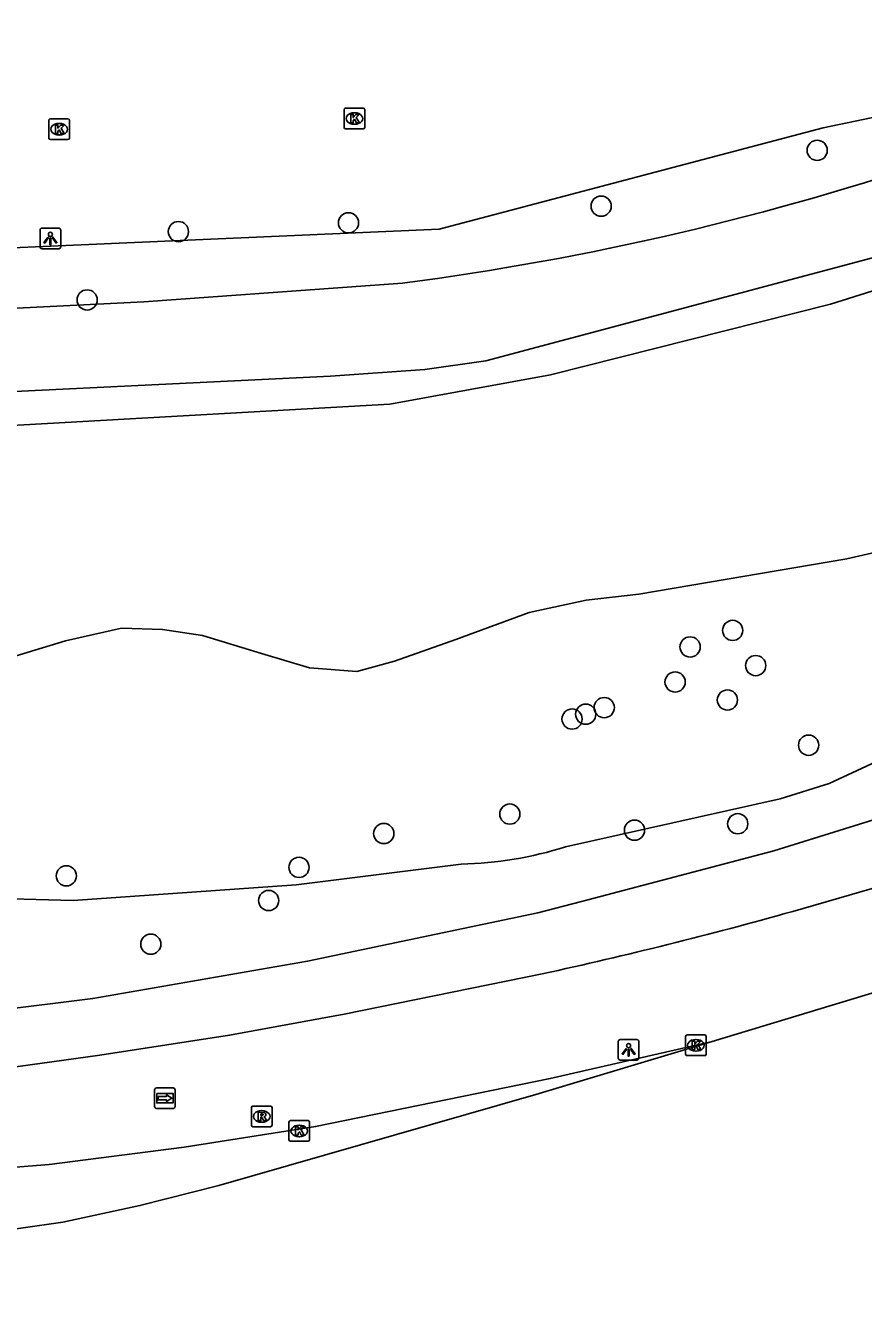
# Model space of a CAD drawing. Extents: x 157793 to 159380, y 380882 to 382313.
# Drawn here: x 158097.1 to 158137.7, y 380899.3 to 380961.3 of the extents above; entities that cross this region are included whole.
import ezdxf

# ---------------------------------------------------------------- set-up
doc = ezdxf.new("R2010")
doc.units = 0
for name, color, linetype in [('IMGEO_Berm_groen', 7, 'Continuous'), ('IMGEO_Boom', 7, 'Continuous'), ('IMGEO_Fietspad_gesloten', 7, 'Continuous'), ('IMGEO_Gemengd_bos', 7, 'Continuous'), ('IMGEO_Groenvoorziening', 7, 'Continuous'), ('IMGEO_Kolk', 7, 'Continuous'), ('IMGEO_Lichtpunt', 7, 'Continuous'), ('IMGEO_Rijbaan_regionaal_gesloten', 7, 'Continuous'), ('IMGEO_Rioolput', 7, 'Continuous'), ('IMGEO_Waterloop', 7, 'Continuous'), ('IMGEO_Wegwijzer', 7, 'Continuous')]:
    doc.layers.add(name, color=color, linetype=linetype)

msp = doc.modelspace()

# ---------------------------------------------------------------- linework, layer by layer
at = {"layer": 'IMGEO_Berm_groen'}
for points in [[(158123.252, 380921.547), (158133.631, 380923.873), (158135.998, 380924.608), (158153.877, 380932.914)], [(158089.929, 380919.207), (158099.44, 380918.952), (158110.221, 380919.719), (158118.211, 380920.714)]]:
    msp.add_lwpolyline(points, dxfattribs=at)
msp.add_arc((158117.838, 380938.644), 17.933, 271.19319, 287.57291, dxfattribs=at)
at = {"layer": 'IMGEO_Boom'}
for centre in [(158135.421, 380955.23), (158124.974, 380952.532), (158112.759, 380951.726), (158104.536, 380951.299), (158100.122, 380947.996), (158131.334, 380932.016), (158129.276, 380931.215), (158132.447, 380930.314), (158128.55, 380929.52), (158125.124, 380928.281), (158131.08, 380928.65), (158123.569, 380927.73), (158124.229, 380927.964), (158135.007, 380926.463), (158120.559, 380923.134), (158131.578, 380922.666), (158114.465, 380922.193), (158126.586, 380922.354), (158099.116, 380920.147), (158110.366, 380920.556), (158108.899, 380918.952), (158103.201, 380916.842)]:
    msp.add_circle(centre, 0.489, dxfattribs=at)
at = {"layer": 'IMGEO_Fietspad_gesloten'}
for points in [[(158075.036, 380911.907), (158085.739, 380912.934), (158091.095, 380913.244), (158095.729, 380913.635), (158100.397, 380914.221), (158110.784, 380916.017), (158121.906, 380918.362), (158124.023, 380918.907), (158133.324, 380921.363), (158139.638, 380923.323), (158152.935, 380927.828), (158161.933, 380931.483)], [(158139.684, 380920.003), (158134.235, 380918.423)], [(158122.131, 380915.409), (158112.546, 380913.459), (158107.011, 380912.441), (158100.74, 380911.468), (158095.037, 380910.687), (158074.281, 380909.04), (158050.54, 380906.97)]]:
    msp.add_lwpolyline(points, dxfattribs=at)
msp.add_arc((158076.934, 381122.727), 212.188, 282.29844, 285.6671, dxfattribs=at)
at = {"layer": 'IMGEO_Gemengd_bos'}
for points in [[(158077.724, 380949.689), (158117.15, 380951.417), (158135.704, 380956.312), (158141.985, 380957.622), (158161.083, 380966.67), (158182.451, 380978.491), (158196.616, 380987.508)], [(158115.376, 380948.812), (158102.866, 380947.897), (158078.891, 380946.713), (158067.223, 380944.211), (158062.114, 380943.437)]]:
    msp.add_lwpolyline(points, dxfattribs=at)
msp.add_arc((158098.192, 381081.652), 133.947, 277.37057, 288.96866, dxfattribs=at)
at = {"layer": 'IMGEO_Groenvoorziening'}
msp.add_lwpolyline([(158142.751, 380951.274), (158119.398, 380945.055), (158116.448, 380944.635), (158111.887, 380944.307), (158087.965, 380943.153), (158077.4, 380941.407), (158073.771, 380940.978)], dxfattribs=at)
at = {"layer": 'IMGEO_Kolk'}
for p, q in [((158112.545, 380956.342), (158112.545, 380957.194)), ((158112.62, 380957.268), (158113.472, 380957.268)), ((158113.546, 380957.194), (158113.546, 380956.342)), ((158098.269, 380955.826), (158098.269, 380956.678)), ((158098.344, 380956.752), (158099.196, 380956.752)), ((158098.757, 380956.532), (158098.782, 380956.532)), ((158099.27, 380956.678), (158099.27, 380955.826)), ((158113.033, 380957.048), (158113.058, 380957.048)), ((158098.78, 380955.972), (158098.755, 380955.972)), ((158113.472, 380956.268), (158112.62, 380956.268)), ((158113.056, 380956.488), (158113.031, 380956.488)), ((158099.196, 380955.752), (158098.344, 380955.752)), ((158129.055, 380911.525), (158129.055, 380912.377)), ((158129.13, 380912.451), (158129.982, 380912.451)), ((158129.543, 380912.231), (158129.568, 380912.231)), ((158130.056, 380912.377), (158130.056, 380911.525)), ((158129.982, 380911.451), (158129.13, 380911.451)), ((158129.566, 380911.671), (158129.541, 380911.671)), ((158109.878, 380907.385), (158109.878, 380908.237)), ((158109.953, 380908.311), (158110.805, 380908.311)), ((158110.879, 380908.237), (158110.879, 380907.385)), ((158110.366, 380908.091), (158110.391, 380908.091)), ((158110.805, 380907.311), (158109.953, 380907.311)), ((158110.389, 380907.531), (158110.364, 380907.531))]:
    msp.add_line(p, q, dxfattribs=at)
for points in [[(158112.545, 380956.342), (158112.545, 380957.194)], [(158112.62, 380957.268), (158113.472, 380957.268)], [(158113.546, 380957.194), (158113.546, 380956.342)], [(158098.269, 380955.826), (158098.269, 380956.678)], [(158098.344, 380956.752), (158099.196, 380956.752)], [(158099.27, 380956.678), (158099.27, 380955.826)], [(158112.866, 380956.968), (158112.989, 380956.968), (158112.989, 380956.817), (158113.119, 380956.968), (158113.283, 380956.968), (158113.137, 380956.817), (158113.29, 380956.568), (158113.138, 380956.568), (158113.053, 380956.732), (158112.989, 380956.665), (158112.989, 380956.568), (158112.866, 380956.568), (158112.866, 380956.968)], [(158098.59, 380956.452), (158098.713, 380956.452), (158098.713, 380956.301), (158098.843, 380956.452), (158099.007, 380956.452), (158098.861, 380956.301), (158099.014, 380956.052), (158098.862, 380956.052), (158098.777, 380956.216), (158098.713, 380956.149), (158098.713, 380956.052), (158098.59, 380956.052), (158098.59, 380956.452)], [(158113.472, 380956.268), (158112.62, 380956.268)], [(158099.196, 380955.752), (158098.344, 380955.752)], [(158129.055, 380911.525), (158129.055, 380912.377)], [(158129.13, 380912.451), (158129.982, 380912.451)], [(158129.376, 380912.151), (158129.499, 380912.151), (158129.499, 380912), (158129.629, 380912.151), (158129.793, 380912.151), (158129.647, 380912), (158129.8, 380911.751), (158129.648, 380911.751), (158129.563, 380911.915), (158129.499, 380911.848), (158129.499, 380911.751), (158129.376, 380911.751), (158129.376, 380912.151)], [(158130.056, 380912.377), (158130.056, 380911.525)], [(158129.982, 380911.451), (158129.13, 380911.451)], [(158109.878, 380907.385), (158109.878, 380908.237)], [(158109.953, 380908.311), (158110.805, 380908.311)], [(158110.879, 380908.237), (158110.879, 380907.385)], [(158110.199, 380908.011), (158110.322, 380908.011), (158110.322, 380907.86), (158110.452, 380908.011), (158110.616, 380908.011), (158110.47, 380907.86), (158110.623, 380907.611), (158110.471, 380907.611), (158110.386, 380907.775), (158110.322, 380907.708), (158110.322, 380907.611), (158110.199, 380907.611), (158110.199, 380908.011)], [(158110.805, 380907.311), (158109.953, 380907.311)]]:
    msp.add_lwpolyline(points, dxfattribs=at)
for centre, start, end in [((158112.622, 380957.192), 91.55205, 178.44795), ((158112.622, 380957.192), 91.55205, 178.44795), ((158113.47, 380957.192), 1.55205, 88.44795), ((158113.47, 380957.192), 1.55205, 88.44795), ((158098.346, 380956.676), 91.55205, 178.44795), ((158098.346, 380956.676), 91.55205, 178.44795), ((158099.194, 380956.676), 1.55205, 88.44795), ((158099.194, 380956.676), 1.55205, 88.44795), ((158112.622, 380956.344), 181.55205, 268.44795), ((158112.622, 380956.344), 181.55205, 268.44795), ((158113.47, 380956.344), 271.55205, 358.44795), ((158113.47, 380956.344), 271.55205, 358.44795), ((158098.346, 380955.828), 181.55205, 268.44795), ((158098.346, 380955.828), 181.55205, 268.44795), ((158099.194, 380955.828), 271.55205, 358.44795), ((158099.194, 380955.828), 271.55205, 358.44795), ((158129.132, 380912.375), 91.55205, 178.44795), ((158129.132, 380912.375), 91.55205, 178.44795), ((158129.98, 380912.375), 1.55205, 88.44795), ((158129.98, 380912.375), 1.55205, 88.44795), ((158129.132, 380911.527), 181.55205, 268.44795), ((158129.132, 380911.527), 181.55205, 268.44795), ((158129.98, 380911.527), 271.55205, 358.44795), ((158129.98, 380911.527), 271.55205, 358.44795), ((158109.955, 380908.235), 91.55205, 178.44795), ((158109.955, 380908.235), 91.55205, 178.44795), ((158110.803, 380908.235), 1.55205, 88.44795), ((158110.803, 380908.235), 1.55205, 88.44795), ((158109.955, 380907.387), 181.55205, 268.44795), ((158109.955, 380907.387), 181.55205, 268.44795), ((158110.803, 380907.387), 271.55205, 358.44795), ((158110.803, 380907.387), 271.55205, 358.44795)]:
    msp.add_arc(centre, 0.0765, start, end, dxfattribs=at)
for centre, major_axis, ratio, start_param, end_param in [((158098.756, 380956.252), (-0.387, 0.002), 0.722429, 4.712389, 7.853982), ((158098.781, 380956.252), (-0.39, 0.002), 0.717154, 1.570796, 4.712389), ((158113.032, 380956.768), (-0.387, 0.002), 0.722429, 4.712389, 7.853982), ((158113.057, 380956.768), (-0.39, 0.002), 0.717154, 1.570796, 4.712389), ((158129.542, 380911.951), (-0.387, 0.002), 0.722429, 4.712389, 7.853982), ((158129.567, 380911.951), (-0.39, 0.002), 0.717154, 1.570796, 4.712389), ((158110.365, 380907.811), (-0.387, 0.002), 0.722429, 4.712389, 7.853982), ((158110.39, 380907.811), (-0.39, 0.002), 0.717154, 1.570796, 4.712389)]:
    msp.add_ellipse(centre, major_axis=major_axis, ratio=ratio, start_param=start_param, end_param=end_param, dxfattribs=at)
at = {"layer": 'IMGEO_Lichtpunt'}
for p, q in [((158097.847, 380951.372), (158097.847, 380950.565)), ((158097.847, 380951.372), (158097.847, 380950.565)), ((158098.749, 380951.467), (158097.941, 380951.467)), ((158098.749, 380951.467), (158097.941, 380951.467)), ((158098.843, 380950.565), (158098.843, 380951.372)), ((158098.843, 380950.565), (158098.843, 380951.372)), ((158097.941, 380950.471), (158098.749, 380950.471)), ((158097.941, 380950.471), (158098.749, 380950.471)), ((158125.803, 380912.136), (158125.803, 380911.329)), ((158125.803, 380912.136), (158125.803, 380911.329)), ((158126.705, 380912.231), (158125.897, 380912.231)), ((158126.705, 380912.231), (158125.897, 380912.231)), ((158126.799, 380911.329), (158126.799, 380912.136)), ((158126.799, 380911.329), (158126.799, 380912.136)), ((158125.897, 380911.235), (158126.705, 380911.235)), ((158125.897, 380911.235), (158126.705, 380911.235))]:
    msp.add_line(p, q, dxfattribs=at)
for points in [[(158098.221, 380951.036), (158098.26, 380951.008), (158098.072, 380950.746), (158098.034, 380950.773), (158098.221, 380951.036)], [(158098.323, 380950.988), (158098.37, 380950.988), (158098.37, 380950.666), (158098.323, 380950.666), (158098.323, 380950.988)], [(158098.433, 380951.008), (158098.471, 380951.035), (158098.658, 380950.773), (158098.619, 380950.745), (158098.433, 380951.008)], [(158126.177, 380911.8), (158126.216, 380911.772), (158126.028, 380911.51), (158125.99, 380911.537), (158126.177, 380911.8)], [(158126.279, 380911.752), (158126.326, 380911.752), (158126.326, 380911.43), (158126.279, 380911.43), (158126.279, 380911.752)], [(158126.389, 380911.772), (158126.427, 380911.799), (158126.614, 380911.537), (158126.575, 380911.509), (158126.389, 380911.772)]]:
    msp.add_lwpolyline(points, dxfattribs=at)
for centre in [(158098.346, 380951.17), (158126.302, 380911.934)]:
    msp.add_circle(centre, 0.0994, dxfattribs=at)
for centre, start, end in [((158097.941, 380951.372), 90, 180), ((158097.941, 380951.372), 90, 180), ((158098.749, 380951.372), 0, 90), ((158098.749, 380951.372), 0, 90), ((158097.941, 380950.565), 180, 270), ((158097.941, 380950.565), 180, 270), ((158098.749, 380950.565), 270, 0), ((158098.749, 380950.565), 270, 360), ((158125.897, 380912.136), 90, 180), ((158125.897, 380912.136), 90, 180), ((158126.705, 380912.136), 0, 90), ((158126.705, 380912.136), 0, 90), ((158125.897, 380911.329), 180, 270), ((158125.897, 380911.329), 180, 270), ((158126.705, 380911.329), 270, 0), ((158126.705, 380911.329), 270, 360)]:
    msp.add_arc(centre, 0.0946, start, end, dxfattribs=at)
at = {"layer": 'IMGEO_Rijbaan_regionaal_gesloten'}
for points in [[(158159.605, 380921.719), (158151.948, 380918.848), (158149.115, 380917.966), (158139.657, 380914.963), (158130.338, 380912.13)], [(158130.338, 380912.13), (158122.517, 380910.343), (158111.169, 380908.019), (158104.819, 380907.025), (158098.287, 380906.181), (158051.303, 380902.432), (158050.892, 380902.546)], [(158130.338, 380912.13), (158121.81, 380909.576), (158106.489, 380905.165), (158102.675, 380904.203), (158098.944, 380903.407), (158094.069, 380902.711), (158089.973, 380902.329), (158067.919, 380900.522), (158051.161, 380899.279)]]:
    msp.add_lwpolyline(points, dxfattribs=at)
at = {"layer": 'IMGEO_Rioolput'}
for p, q in [((158108.062, 380908.086), (158108.062, 380908.938)), ((158108.137, 380909.012), (158108.989, 380909.012)), ((158109.063, 380908.938), (158109.063, 380908.086)), ((158108.573, 380908.232), (158108.548, 380908.232)), ((158108.55, 380908.792), (158108.575, 380908.792)), ((158108.989, 380908.012), (158108.137, 380908.012))]:
    msp.add_line(p, q, dxfattribs=at)
for points in [[(158108.062, 380908.086), (158108.062, 380908.938)], [(158108.137, 380909.012), (158108.989, 380909.012)], [(158109.063, 380908.938), (158109.063, 380908.086)], [(158108.651, 380908.71), (158108.399, 380908.712), (158108.399, 380908.312)], [(158108.399, 380908.312), (158108.523, 380908.312), (158108.523, 380908.474), (158108.534, 380908.474)], [(158108.577, 380908.631), (158108.523, 380908.631), (158108.523, 380908.55)], [(158108.523, 380908.55), (158108.575, 380908.55)], [(158108.581, 380908.445), (158108.652, 380908.312), (158108.792, 380908.312), (158108.727, 380908.438)], [(158108.989, 380908.012), (158108.137, 380908.012)]]:
    msp.add_lwpolyline(points, dxfattribs=at)
for centre, radius, start, end in [((158108.139, 380908.936), 0.0765, 91.55205, 178.44795), ((158108.139, 380908.936), 0.0765, 91.55205, 178.44795), ((158108.987, 380908.936), 0.0765, 1.55205, 88.44795), ((158108.987, 380908.936), 0.0765, 1.55205, 88.44795), ((158108.533, 380908.421), 0.0533, 26.02933, 88.69889), ((158108.559, 380908.739), 0.19, 274.7715, 282.96867), ((158108.583, 380908.535), 0.0964, 77.00612, 93.18647), ((158108.597, 380908.592), 0.0378, 276.66336, 79.67722), ((158108.65, 380908.6), 0.109, 350.36119, 89.41601), ((158108.648, 380908.6), 0.112, 277.58423, 350.98172), ((158108.632, 380908.385), 0.108, 29.51342, 73.79051), ((158108.139, 380908.088), 0.0765, 181.55205, 268.44795), ((158108.139, 380908.088), 0.0765, 181.55205, 268.44795), ((158108.987, 380908.088), 0.0765, 271.55205, 358.44795), ((158108.987, 380908.088), 0.0765, 271.55205, 358.44795)]:
    msp.add_arc(centre, radius, start, end, dxfattribs=at)
for centre, major_axis, ratio, start_param, end_param in [((158108.549, 380908.512), (-0.387, 0.002), 0.722429, 4.712389, 7.853982), ((158108.574, 380908.512), (-0.39, 0.002), 0.717154, 1.570796, 4.712389)]:
    msp.add_ellipse(centre, major_axis=major_axis, ratio=ratio, start_param=start_param, end_param=end_param, dxfattribs=at)
at = {"layer": 'IMGEO_Waterloop'}
for points in [[(158143.186, 380950.032), (158136.058, 380947.797), (158122.533, 380944.381), (158114.752, 380942.961), (158095.053, 380941.838), (158077.633, 380940.181), (158073.896, 380939.276)], [(158076.204, 380929.76), (158078.513, 380929.948), (158089.361, 380929.592), (158092.968, 380929.655), (158099.072, 380931.516), (158101.787, 380932.124), (158103.77, 380932.058), (158105.701, 380931.775), (158108.559, 380930.895), (158110.88, 380930.201), (158113.162, 380930.031), (158114.979, 380930.526), (158117.949, 380931.576), (158121.502, 380932.881), (158124.255, 380933.481), (158126.791, 380933.76), (158136.853, 380935.482), (158141.776, 380936.608)]]:
    msp.add_lwpolyline(points, dxfattribs=at)
at = {"layer": 'IMGEO_Wegwijzer'}
for p, q in [((158103.387, 380908.994), (158103.387, 380909.794)), ((158103.387, 380909.794), (158103.387, 380908.994)), ((158103.487, 380909.894), (158104.277, 380909.894)), ((158104.277, 380909.894), (158103.487, 380909.894)), ((158104.377, 380909.794), (158104.377, 380908.994)), ((158104.377, 380908.994), (158104.377, 380909.794)), ((158104.277, 380908.894), (158103.487, 380908.894)), ((158103.487, 380908.894), (158104.277, 380908.894))]:
    msp.add_line(p, q, dxfattribs=at)
for points in [[(158103.488, 380909.626), (158104.276, 380909.626), (158104.276, 380909.162), (158103.488, 380909.162), (158103.488, 380909.626)], [(158103.553, 380909.478), (158103.553, 380909.394), (158103.553, 380909.31), (158103.964, 380909.31), (158103.964, 380909.227), (158104.211, 380909.394), (158103.964, 380909.561), (158103.964, 380909.478), (158103.553, 380909.478)]]:
    msp.add_lwpolyline(points, dxfattribs=at)
for centre, start, end in [((158103.487, 380909.794), 90, 180), ((158103.487, 380909.794), 90, 180), ((158104.277, 380909.794), 0, 90), ((158104.277, 380909.794), 360, 90), ((158103.487, 380908.994), 180, 270), ((158103.487, 380908.994), 180, 270), ((158104.277, 380908.994), 270, 0), ((158104.277, 380908.994), 270, 0)]:
    msp.add_arc(centre, 0.1, start, end, dxfattribs=at)

doc.saveas('drawing.dxf')
